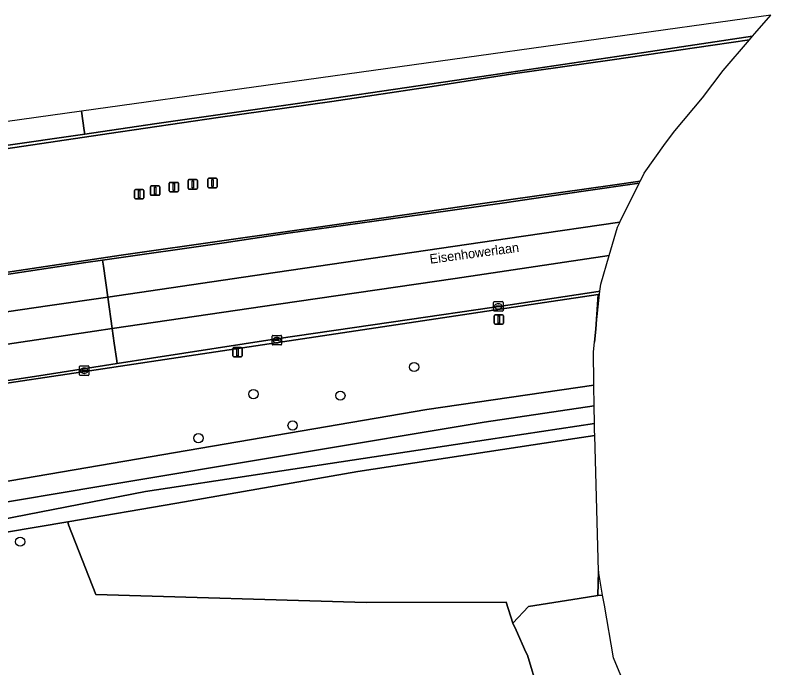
# Model space of a CAD drawing. Extents: x 162879 to 165540, y 384011 to 385181.
# Drawn here: x 164962.9 to 165042.8, y 385112.1 to 385181.1 of the extents above; entities that cross this region are included whole.
import ezdxf

# ---------------------------------------------------------------- set-up
doc = ezdxf.new("R2010")
doc.units = 0
for name, color, linetype in [('IMGEO_Berm_groen', 7, 'Continuous'), ('IMGEO_Berm_open', 7, 'Continuous'), ('IMGEO_Boom', 7, 'Continuous'), ('IMGEO_Groenvoorziening', 7, 'Continuous'), ('IMGEO_Hek', 7, 'Continuous'), ('IMGEO_Kolk', 7, 'Continuous'), ('IMGEO_Lichtmast', 7, 'Continuous'), ('IMGEO_Loofbos', 7, 'Continuous'), ('IMGEO_Oever', 7, 'Continuous'), ('IMGEO_Openbare_ruimte_label', 7, 'Continuous'), ('IMGEO_OVBaan_gesloten', 7, 'Continuous'), ('IMGEO_Rijbaan_regionaal_gesloten', 7, 'Continuous'), ('IMGEO_Sloot', 7, 'Continuous'), ('IMGEO_Vlaggenmast', 7, 'Continuous'), ('IMGEO_Waterloop', 7, 'Continuous')]:
    doc.layers.add(name, color=color, linetype=linetype)

msp = doc.modelspace()

# ---------------------------------------------------------------- linework, layer by layer
at = {"layer": 'IMGEO_Berm_groen'}
for points in [[(164961.857, 385153.907), (164974.084, 385155.738), (164985.473, 385157.363), (165001.858, 385159.693), (165012.316, 385161.217), (165026.045, 385163.146), (165028.965, 385163.566), (165029.024, 385163.687), (165029.387, 385164.425), (165031.66, 385167.58), (165032.62, 385168.912), (165035.548, 385172.399), (165037.744, 385175.294), (165040.529, 385178.518), (165036.647, 385177.945), (165026.009, 385176.396), (165015.509, 385174.922), (165006.974, 385173.591), (164996.362, 385172.014), (164984.365, 385170.302), (164972.823, 385168.598), (164961.9, 385167.002)], [(164951.795, 385130.078), (165006.401, 385139.416), (165024.081, 385141.988), (165024.078, 385142.244), (165024.036, 385145.514), (165024.146, 385146.55), (165024.276, 385147.924), (165024.481, 385151.078), (165024.515, 385151.591), (165019.542, 385150.849), (165008.78, 385149.246), (164982.693, 385145.327), (164971.463, 385143.625), (164958.219, 385141.66)]]:
    msp.add_lwpolyline(points, dxfattribs=at)
for points in [[(165024.293, 385147.926), (165024.686, 385151.617), (165024.515, 385151.591), (165024.481, 385151.078), (165024.276, 385147.924)], [(165024.293, 385147.926), (165024.276, 385147.924), (165024.146, 385146.55), (165024.281, 385147.815)]]:
    msp.add_lwpolyline(points, close=True, dxfattribs=at)
at = {"layer": 'IMGEO_Berm_open'}
for points in [[(164961.9, 385167.002), (164972.823, 385168.598), (164984.365, 385170.302), (164996.362, 385172.014), (165006.974, 385173.591), (165015.509, 385174.922), (165026.009, 385176.396), (165036.647, 385177.945), (165040.529, 385178.518), (165040.85, 385178.89), (165029.367, 385177.175), (165013.194, 385174.783), (164993.989, 385171.979), (164977.638, 385169.641), (164970.246, 385168.56), (164961.122, 385167.225)], [(164960.546, 385153.492), (164970.348, 385154.98), (164972.126, 385155.233), (164984.971, 385157.065), (164991.761, 385158.075), (165003.892, 385159.767), (165014.639, 385161.297), (165022.993, 385162.506), (165028.873, 385163.38), (165028.965, 385163.566), (165026.045, 385163.146), (165012.316, 385161.217), (165001.858, 385159.693), (164985.473, 385157.363), (164974.084, 385155.738), (164961.857, 385153.907)], [(164958.219, 385141.66), (164971.463, 385143.625), (164982.693, 385145.327), (165008.78, 385149.246), (165019.542, 385150.849), (165024.515, 385151.591), (165024.686, 385151.617), (165024.72, 385151.934), (165024.526, 385151.905), (165015.24, 385150.497), (165002.632, 385148.679), (164990.521, 385146.891), (164977.303, 385144.863), (164973.67, 385144.293), (164965.409, 385142.997), (164951.627, 385140.917)]]:
    msp.add_lwpolyline(points, dxfattribs=at)
at = {"layer": 'IMGEO_Boom'}
for centre in [(165005.071, 385143.922), (164988.082, 385141.061), (164997.274, 385140.898), (164992.222, 385137.739), (164982.265, 385136.403), (164963.422, 385125.455)]:
    msp.add_circle(centre, 0.489, dxfattribs=at)
at = {"layer": 'IMGEO_Groenvoorziening'}
msp.add_lwpolyline([(165024.565, 385122.348), (165024.158, 385136.682), (165022.065, 385136.356), (164999.107, 385132.861), (164979.995, 385129.541), (164968.445, 385127.567), (164968.523, 385127.227), (164971.408, 385119.855), (165000, 385119.008), (165014.814, 385119.054), (165015.495, 385116.856), (165017.159, 385118.603), (165022.503, 385119.443), (165024.503, 385119.757)], close=True, dxfattribs=at)
at = {"layer": 'IMGEO_Hek'}
msp.add_lwpolyline([(165014.814, 385119.054), (165000, 385119.008), (164971.408, 385119.855), (164968.523, 385127.227)], dxfattribs=at)
at = {"layer": 'IMGEO_Kolk'}
for p, q in [((165013.543, 385150.834), (165014.395, 385150.834)), ((165013.468, 385149.908), (165013.468, 385150.76)), ((165013.727, 385150.328), (165013.727, 385150.34)), ((165014.165, 385150.291), (165013.767, 385150.291)), ((165013.77, 385150.377), (165014.168, 385150.377)), ((165013.979, 385150.054), (165013.954, 385150.054)), ((165013.956, 385150.614), (165013.981, 385150.614)), ((165014.211, 385150.34), (165014.211, 385150.328)), ((165014.469, 385150.76), (165014.469, 385149.908)), ((165014.395, 385149.834), (165013.543, 385149.834)), ((164990.063, 385146.338), (164990.063, 385147.19)), ((164990.138, 385147.264), (164990.99, 385147.264)), ((164990.551, 385147.044), (164990.576, 385147.044)), ((164991.064, 385147.19), (164991.064, 385146.338)), ((164990.99, 385146.264), (164990.138, 385146.264)), ((164990.322, 385146.758), (164990.322, 385146.77)), ((164990.76, 385146.721), (164990.362, 385146.721)), ((164990.365, 385146.807), (164990.763, 385146.807)), ((164990.574, 385146.484), (164990.549, 385146.484)), ((164990.806, 385146.77), (164990.806, 385146.758)), ((164969.695, 385143.109), (164969.695, 385143.961)), ((164969.77, 385144.035), (164970.622, 385144.035)), ((164970.183, 385143.815), (164970.208, 385143.815)), ((164970.696, 385143.961), (164970.696, 385143.109)), ((164970.622, 385143.035), (164969.77, 385143.035)), ((164969.954, 385143.529), (164969.954, 385143.541)), ((164970.392, 385143.492), (164969.994, 385143.492)), ((164969.997, 385143.578), (164970.395, 385143.578)), ((164970.206, 385143.255), (164970.181, 385143.255)), ((164970.438, 385143.541), (164970.438, 385143.529))]:
    msp.add_line(p, q, dxfattribs=at)
for points in [[(165013.543, 385150.834), (165014.395, 385150.834)], [(165013.468, 385149.908), (165013.468, 385150.76)], [(165014.469, 385150.76), (165014.469, 385149.908)], [(165014.395, 385149.834), (165013.543, 385149.834)], [(164990.063, 385146.338), (164990.063, 385147.19)], [(164990.138, 385147.264), (164990.99, 385147.264)], [(164991.064, 385147.19), (164991.064, 385146.338)], [(164990.99, 385146.264), (164990.138, 385146.264)], [(164969.695, 385143.109), (164969.695, 385143.961)], [(164969.77, 385144.035), (164970.622, 385144.035)], [(164970.696, 385143.961), (164970.696, 385143.109)], [(164970.622, 385143.035), (164969.77, 385143.035)]]:
    msp.add_lwpolyline(points, dxfattribs=at)
for centre, radius, start, end in [((165013.545, 385150.758), 0.0765, 91.55205, 178.44795), ((165013.545, 385150.758), 0.0765, 91.55205, 178.44795), ((165014.393, 385150.758), 0.0765, 1.55205, 88.44795), ((165014.393, 385150.758), 0.0765, 1.55205, 88.44795), ((165013.767, 385150.337), 0.0403, 85.87752, 175.75265), ((165013.764, 385150.327), 0.0366, 178.93798, 274.71019), ((165014.168, 385150.334), 0.043, 264.86636, 352.45326), ((165014.172, 385150.339), 0.0386, 1.73085, 96.63898), ((165013.545, 385149.91), 0.0765, 181.55205, 268.44795), ((165013.545, 385149.91), 0.0765, 181.55205, 268.44795), ((165014.393, 385149.91), 0.0765, 271.55205, 358.44795), ((165014.393, 385149.91), 0.0765, 271.55205, 358.44795), ((164990.14, 385147.188), 0.0765, 91.55205, 178.44795), ((164990.14, 385147.188), 0.0765, 91.55205, 178.44795), ((164990.988, 385147.188), 0.0765, 1.55205, 88.44795), ((164990.988, 385147.188), 0.0765, 1.55205, 88.44795), ((164990.14, 385146.34), 0.0765, 181.55205, 268.44795), ((164990.14, 385146.34), 0.0765, 181.55205, 268.44795), ((164990.362, 385146.767), 0.0403, 85.87752, 175.75265), ((164990.359, 385146.757), 0.0366, 178.93798, 274.71019), ((164990.763, 385146.764), 0.043, 264.86636, 352.45326), ((164990.767, 385146.769), 0.0386, 1.73085, 96.63898), ((164990.988, 385146.34), 0.0765, 271.55205, 358.44795), ((164990.988, 385146.34), 0.0765, 271.55205, 358.44795), ((164969.772, 385143.959), 0.0765, 91.55205, 178.44795), ((164969.772, 385143.959), 0.0765, 91.55205, 178.44795), ((164970.62, 385143.959), 0.0765, 1.55205, 88.44795), ((164970.62, 385143.959), 0.0765, 1.55205, 88.44795), ((164969.772, 385143.111), 0.0765, 181.55205, 268.44795), ((164969.772, 385143.111), 0.0765, 181.55205, 268.44795), ((164969.994, 385143.538), 0.0403, 85.87752, 175.75265), ((164969.991, 385143.528), 0.0366, 178.93798, 274.71019), ((164970.395, 385143.535), 0.043, 264.86636, 352.45326), ((164970.399, 385143.54), 0.0386, 1.73085, 96.63898), ((164970.62, 385143.111), 0.0765, 271.55205, 358.44795), ((164970.62, 385143.111), 0.0765, 271.55205, 358.44795)]:
    msp.add_arc(centre, radius, start, end, dxfattribs=at)
for centre, major_axis, ratio, start_param, end_param in [((165013.955, 385150.334), (-0.387, 0.002), 0.722429, 4.712389, 7.853982), ((165013.98, 385150.334), (-0.39, 0.002), 0.717154, 1.570796, 4.712389), ((164990.55, 385146.764), (-0.387, 0.002), 0.722429, 4.712389, 7.853982), ((164990.575, 385146.764), (-0.39, 0.002), 0.717154, 1.570796, 4.712389), ((164970.182, 385143.535), (-0.387, 0.002), 0.722429, 4.712389, 7.853982), ((164970.207, 385143.535), (-0.39, 0.002), 0.717154, 1.570796, 4.712389)]:
    msp.add_ellipse(centre, major_axis=major_axis, ratio=ratio, start_param=start_param, end_param=end_param, dxfattribs=at)
at = {"layer": 'IMGEO_Lichtmast'}
for p, q in [((165013.523, 385148.551), (165013.523, 385149.351)), ((165013.523, 385149.351), (165013.523, 385148.551)), ((165013.623, 385149.451), (165014.413, 385149.451)), ((165014.413, 385149.451), (165013.623, 385149.451)), ((165014.513, 385149.351), (165014.513, 385148.551)), ((165014.513, 385148.551), (165014.513, 385149.351)), ((165014.413, 385148.451), (165013.623, 385148.451)), ((165013.623, 385148.451), (165014.413, 385148.451)), ((164985.912, 385145.093), (164985.912, 385145.893)), ((164985.912, 385145.893), (164985.912, 385145.093)), ((164986.012, 385145.993), (164986.802, 385145.993)), ((164986.802, 385145.993), (164986.012, 385145.993)), ((164986.902, 385145.893), (164986.902, 385145.093)), ((164986.902, 385145.093), (164986.902, 385145.893)), ((164986.802, 385144.993), (164986.012, 385144.993)), ((164986.012, 385144.993), (164986.802, 385144.993))]:
    msp.add_line(p, q, dxfattribs=at)
for points in [[(165013.943, 385149.326), (165014.093, 385149.326), (165014.093, 385148.576), (165013.943, 385148.576), (165013.943, 385149.326)], [(164986.332, 385145.868), (164986.482, 385145.868), (164986.482, 385145.118), (164986.332, 385145.118), (164986.332, 385145.868)]]:
    msp.add_lwpolyline(points, dxfattribs=at)
for centre, start, end in [((165013.623, 385149.351), 90, 180), ((165013.623, 385149.351), 90, 180), ((165014.413, 385149.351), 0, 90), ((165014.413, 385149.351), 360, 90), ((165013.623, 385148.551), 180, 270), ((165013.623, 385148.551), 180, 270), ((165014.413, 385148.551), 270, 0), ((165014.413, 385148.551), 270, 0), ((164986.012, 385145.893), 90, 180), ((164986.012, 385145.893), 90, 180), ((164986.802, 385145.893), 0, 90), ((164986.802, 385145.893), 360, 90), ((164986.012, 385145.093), 180, 270), ((164986.012, 385145.093), 180, 270), ((164986.802, 385145.093), 270, 0), ((164986.802, 385145.093), 270, 0)]:
    msp.add_arc(centre, 0.1, start, end, dxfattribs=at)
at = {"layer": 'IMGEO_Loofbos'}
msp.add_lwpolyline([(165018.164, 385109.803), (165017.043, 385113.443), (165016.891, 385113.779), (165015.843, 385116.088), (165015.495, 385116.856), (165014.814, 385119.054), (165000, 385119.008), (164971.408, 385119.855), (164968.523, 385127.227), (164968.445, 385127.567), (164961.971, 385126.46)], dxfattribs=at)
msp.add_lwpolyline([(165024.565, 385122.348), (165024.503, 385119.757), (165025.003, 385119.807), (165025.003, 385119.807)], close=True, dxfattribs=at)
at = {"layer": 'IMGEO_Oever'}
for points in [[(165024.081, 385141.988), (165006.401, 385139.416), (164951.795, 385130.078), (164919.025, 385125.07), (164883.609, 385119.405), (164854.799, 385115.554), (164855.111, 385113.372), (164856.421, 385113.59), (164864.656, 385114.677), (164869.436, 385115.475), (164874.698, 385116.355), (164881.205, 385117.247), (164890.198, 385118.5), (164909.646, 385121.188), (164931.126, 385124.611), (164941.723, 385126.135), (164951.1, 385127.812), (164958.926, 385129.152), (164971.962, 385131.337), (165012.467, 385138.082), (165024.109, 385139.822)], [(165024.133, 385137.957), (165012.94, 385136.276), (164976.655, 385130.778), (164961.317, 385127.776), (164960.769, 385127.447), (164960.179, 385126.727), (164960.181, 385126.503), (164961.971, 385126.46), (164968.445, 385127.567), (164979.995, 385129.541), (164999.107, 385132.861), (165022.065, 385136.356), (165024.158, 385136.682), (165024.143, 385137.206)]]:
    msp.add_lwpolyline(points, close=True, dxfattribs=at)
at = {"layer": 'IMGEO_OVBaan_gesloten'}
msp.add_lwpolyline([(165024.72, 385151.934), (165024.799, 385152.675), (165025.691, 385155.71), (165025.693, 385155.716), (165009.407, 385153.283), (164990.727, 385150.578), (164973.147, 385147.997), (164973.368, 385146.43), (164973.595, 385144.822), (164973.67, 385144.293), (164977.303, 385144.863), (164990.521, 385146.891), (165002.632, 385148.679), (165015.24, 385150.497), (165024.526, 385151.905)], close=True, dxfattribs=at)
msp.add_lwpolyline([(164863.066, 385128.392), (164873.269, 385129.849), (164885.875, 385131.638), (164895.76, 385133.053), (164907.292, 385134.655), (164918.517, 385136.235), (164928.799, 385137.695), (164938.807, 385139.083), (164951.627, 385140.917), (164965.409, 385142.997), (164973.67, 385144.293), (164973.595, 385144.822), (164973.368, 385146.43), (164973.147, 385147.997), (164971.264, 385147.721), (164951.882, 385144.838), (164934.324, 385142.287), (164917.301, 385139.816), (164895.796, 385136.711), (164878.414, 385134.307), (164860.924, 385131.771)], dxfattribs=at)
at = {"layer": 'IMGEO_Rijbaan_regionaal_gesloten'}
for points in [[(165040.85, 385178.89), (165041.097, 385179.175), (165042.788, 385181.133), (164969.906, 385170.97), (164970.194, 385168.93), (164970.246, 385168.56), (164977.638, 385169.641), (164993.989, 385171.979), (165013.194, 385174.783), (165029.367, 385177.175)], [(164845.222, 385152.081), (164845.442, 385150.649), (164845.485, 385150.366), (164849.361, 385150.963), (164869.987, 385154.189), (164893.447, 385157.586), (164923.076, 385161.725), (164945.166, 385164.916), (164961.122, 385167.225), (164970.246, 385168.56), (164970.194, 385168.93), (164969.906, 385170.97), (164930.004, 385165.406)], [(165026.835, 385159.244), (165028.873, 385163.38), (165022.993, 385162.506), (165014.639, 385161.297), (165003.892, 385159.767), (164991.761, 385158.075), (164984.971, 385157.065), (164972.126, 385155.233), (164972.217, 385154.592), (164972.679, 385151.313), (164990.364, 385153.905), (165016.637, 385157.743)], [(165025.693, 385155.716), (165026.571, 385158.707), (165026.785, 385159.142), (165026.835, 385159.244), (165016.637, 385157.743), (164990.364, 385153.905), (164972.679, 385151.313), (164973.147, 385147.997), (164990.727, 385150.578), (165009.407, 385153.283)], [(164972.679, 385151.313), (164972.217, 385154.592), (164972.126, 385155.233), (164970.348, 385154.98), (164960.546, 385153.492), (164952.425, 385152.417), (164944.129, 385151.264), (164935.618, 385150.089), (164924.781, 385148.62), (164914.151, 385147.116), (164900.066, 385145.161), (164876.888, 385141.88), (164867.523, 385140.495), (164852.293, 385138.263), (164847.451, 385137.56), (164847.596, 385136.616), (164848.098, 385133.34), (164861.976, 385135.329), (164894.999, 385139.933), (164921.612, 385143.886), (164945.346, 385147.317), (164966.32, 385150.382)], [(164973.147, 385147.997), (164972.679, 385151.313), (164966.32, 385150.382), (164945.346, 385147.317), (164921.612, 385143.886), (164894.999, 385139.933), (164861.976, 385135.329), (164848.098, 385133.34), (164848.612, 385129.994), (164860.924, 385131.771), (164878.414, 385134.307), (164895.796, 385136.711), (164917.301, 385139.816), (164934.324, 385142.287), (164951.882, 385144.838), (164971.264, 385147.721)]]:
    msp.add_lwpolyline(points, close=True, dxfattribs=at)
at = {"layer": 'IMGEO_Sloot'}
msp.add_lwpolyline([(165029.267, 385105.684), (165026.144, 385113.19), (165025.186, 385118.748), (165025.003, 385119.807), (165025.003, 385119.807), (165024.503, 385119.757), (165022.503, 385119.443), (165017.159, 385118.603), (165015.495, 385116.856), (165015.843, 385116.088), (165016.891, 385113.779), (165017.043, 385113.443), (165018.164, 385109.803)], dxfattribs=at)
at = {"layer": 'IMGEO_Vlaggenmast'}
for p, q in [((164981.167, 385162.838), (164981.167, 385163.638)), ((164981.167, 385163.638), (164981.167, 385162.838)), ((164981.267, 385163.738), (164982.057, 385163.738)), ((164982.057, 385163.738), (164981.267, 385163.738)), ((164982.157, 385163.638), (164982.157, 385162.838)), ((164982.157, 385162.838), (164982.157, 385163.638)), ((164983.257, 385162.975), (164983.257, 385163.775)), ((164983.257, 385163.775), (164983.257, 385162.975)), ((164983.357, 385163.875), (164984.147, 385163.875)), ((164984.147, 385163.875), (164983.357, 385163.875)), ((164984.247, 385163.775), (164984.247, 385162.975)), ((164984.247, 385162.975), (164984.247, 385163.775)), ((164977.186, 385162.178), (164977.186, 385162.978)), ((164977.186, 385162.978), (164977.186, 385162.178)), ((164977.286, 385163.078), (164978.076, 385163.078)), ((164978.076, 385163.078), (164977.286, 385163.078)), ((164978.176, 385162.978), (164978.176, 385162.178)), ((164978.176, 385162.178), (164978.176, 385162.978)), ((164979.175, 385162.548), (164979.175, 385163.348)), ((164979.175, 385163.348), (164979.175, 385162.548)), ((164979.275, 385163.448), (164980.065, 385163.448)), ((164980.065, 385163.448), (164979.275, 385163.448)), ((164980.165, 385163.348), (164980.165, 385162.548)), ((164980.165, 385162.548), (164980.165, 385163.348)), ((164984.147, 385162.875), (164983.357, 385162.875)), ((164983.357, 385162.875), (164984.147, 385162.875)), ((164975.503, 385161.796), (164975.503, 385162.596)), ((164975.503, 385162.596), (164975.503, 385161.796)), ((164975.603, 385162.696), (164976.393, 385162.696)), ((164976.393, 385162.696), (164975.603, 385162.696)), ((164976.493, 385162.596), (164976.493, 385161.796)), ((164976.493, 385161.796), (164976.493, 385162.596)), ((164978.076, 385162.078), (164977.286, 385162.078)), ((164977.286, 385162.078), (164978.076, 385162.078)), ((164980.065, 385162.448), (164979.275, 385162.448)), ((164979.275, 385162.448), (164980.065, 385162.448)), ((164982.057, 385162.738), (164981.267, 385162.738)), ((164981.267, 385162.738), (164982.057, 385162.738)), ((164976.393, 385161.696), (164975.603, 385161.696)), ((164975.603, 385161.696), (164976.393, 385161.696))]:
    msp.add_line(p, q, dxfattribs=at)
for points in [[(164981.587, 385163.613), (164981.737, 385163.613), (164981.737, 385162.863), (164981.587, 385162.863), (164981.587, 385163.613)], [(164983.677, 385163.75), (164983.827, 385163.75), (164983.827, 385163), (164983.677, 385163), (164983.677, 385163.75)], [(164977.606, 385162.953), (164977.756, 385162.953), (164977.756, 385162.203), (164977.606, 385162.203), (164977.606, 385162.953)], [(164979.595, 385163.323), (164979.745, 385163.323), (164979.745, 385162.573), (164979.595, 385162.573), (164979.595, 385163.323)], [(164975.923, 385162.571), (164976.073, 385162.571), (164976.073, 385161.821), (164975.923, 385161.821), (164975.923, 385162.571)]]:
    msp.add_lwpolyline(points, dxfattribs=at)
for centre, start, end in [((164981.267, 385163.638), 90, 180), ((164981.267, 385163.638), 90, 180), ((164982.057, 385163.638), 0, 90), ((164982.057, 385163.638), 360, 90), ((164983.357, 385163.775), 90, 180), ((164983.357, 385163.775), 90, 180), ((164984.147, 385163.775), 0, 90), ((164984.147, 385163.775), 360, 90), ((164977.286, 385162.978), 90, 180), ((164977.286, 385162.978), 90, 180), ((164978.076, 385162.978), 0, 90), ((164978.076, 385162.978), 360, 90), ((164979.275, 385163.348), 90, 180), ((164979.275, 385163.348), 90, 180), ((164980.065, 385163.348), 0, 90), ((164980.065, 385163.348), 360, 90), ((164981.267, 385162.838), 180, 270), ((164981.267, 385162.838), 180, 270), ((164982.057, 385162.838), 270, 0), ((164982.057, 385162.838), 270, 0), ((164983.357, 385162.975), 180, 270), ((164983.357, 385162.975), 180, 270), ((164984.147, 385162.975), 270, 0), ((164984.147, 385162.975), 270, 0), ((164975.603, 385162.596), 90, 180), ((164975.603, 385162.596), 90, 180), ((164976.393, 385162.596), 0, 90), ((164976.393, 385162.596), 360, 90), ((164977.286, 385162.178), 180, 270), ((164977.286, 385162.178), 180, 270), ((164978.076, 385162.178), 270, 0), ((164978.076, 385162.178), 270, 0), ((164979.275, 385162.548), 180, 270), ((164979.275, 385162.548), 180, 270), ((164980.065, 385162.548), 270, 0), ((164980.065, 385162.548), 270, 0), ((164975.603, 385161.796), 180, 270), ((164975.603, 385161.796), 180, 270), ((164976.393, 385161.796), 270, 0), ((164976.393, 385161.796), 270, 0)]:
    msp.add_arc(centre, 0.1, start, end, dxfattribs=at)
at = {"layer": 'IMGEO_Waterloop'}
msp.add_lwpolyline([(164869.765, 385114.235), (164881.402, 385115.848), (164921.108, 385121.472), (164931.856, 385123.236), (164954.723, 385127.204), (164956.296, 385127.359), (164961.317, 385127.776), (164976.655, 385130.778), (165012.94, 385136.276), (165024.133, 385137.957), (165024.109, 385139.822), (165012.467, 385138.082), (164971.962, 385131.337), (164958.926, 385129.152), (164951.1, 385127.812), (164941.723, 385126.135), (164931.126, 385124.611), (164909.646, 385121.188), (164890.198, 385118.5), (164881.205, 385117.247), (164874.698, 385116.355), (164869.436, 385115.475)], dxfattribs=at)

# ---------------------------------------------------------------- texts
at = {"layer": 'IMGEO_Openbare_ruimte_label'}
msp.add_text('Eisenhowerlaan', height=1, rotation=7.64387, dxfattribs=at).set_placement((165006.78, 385154.839))

doc.saveas('drawing.dxf')
